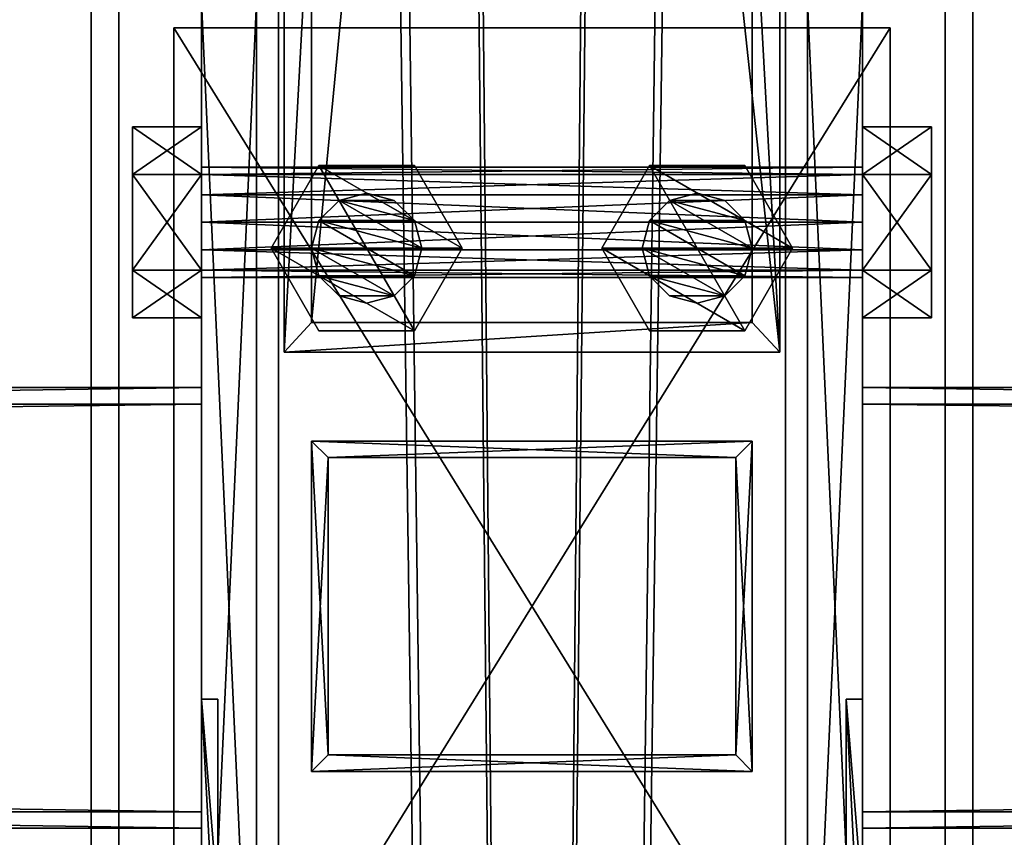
# Model space of a CAD drawing. Header units: millimetres. Extents: x -333 to 67333, y -930 to 39730.
# Tile 278 of 656: x 11007 to 11186, y 15208 to 15357. Entities that reach past the tile are written whole.
import ezdxf

# ---------------------------------------------------------------- set-up
doc = ezdxf.new("R2010")
doc.units = ezdxf.units.MM
for name, color, linetype in [('2', 7, 'Continuous'), ('3', 7, 'Continuous'), ('4', 7, 'Continuous'), ('5', 7, 'Continuous'), ('6', 7, 'Continuous'), ('7', 7, 'Continuous'), ('95', 7, 'Continuous'), ('99', 7, 'Continuous')]:
    doc.layers.add(name, color=color, linetype=linetype)

msp = doc.modelspace()

# ---------------------------------------------------------------- meshes
at = {"layer": '2', "color": 20}
mesh = msp.add_polyface(dxfattribs=at)
corners = [(11137, 15277.3, 6311.47), (11137, 15223.3, 6299.99), (11137, 15223.3, 4357.78), (11137, 15277.3, 4357.78), (11063, 15223.3, 6299.99), (11063, 15223.3, 4357.78), (11063, 15277.3, 6311.47), (11063, 15277.3, 4357.78), (11140, 15280.3, 6312.11), (11060, 15280.3, 6312.11), (11060, 15280.3, 4357.78), (11140, 15280.3, 4357.78), (11060, 15220.3, 6299.35), (11060, 15220.3, 4357.78), (11140, 15220.3, 6299.35), (11140, 15220.3, 4357.78)]
mesh.append_faces([[corners[k] for k in face] for face in [(0, 2, 3, 3), (1, 5, 2, 2), (4, 7, 5, 5), (6, 3, 7, 7), (8, 10, 11, 11), (9, 13, 10, 10), (12, 15, 13, 13), (14, 11, 15, 15)]], dxfattribs={"vtx0": -1, "color": 20})
mesh.append_faces([[corners[k] for k in face] for face in [(9, 6, 12, 12), (6, 8, 0, 0), (0, 8, 1, 1), (12, 4, 14, 14), (4, 12, 6, 6), (14, 1, 8, 8), (11, 3, 15, 15), (3, 10, 7, 7), (7, 10, 5, 5), (15, 2, 13, 13), (2, 15, 3, 3), (13, 5, 10, 10)]], dxfattribs={"vtx0": -1, "vtx1": -1, "color": 20})
mesh.append_faces([[corners[k] for k in face] for face in [(6, 9, 8, 8), (14, 4, 1, 1), (3, 11, 10, 10), (13, 2, 5, 5)]], dxfattribs={"vtx0": -1, "vtx2": -1, "vtx3": -1, "color": 20})
mesh.append_faces([[corners[k] for k in face] for face in [(0, 1, 2, 2), (1, 4, 5, 5), (4, 6, 7, 7), (6, 0, 3, 3), (8, 9, 10, 10), (9, 12, 13, 13), (12, 14, 15, 15), (14, 8, 11, 11)]], dxfattribs={"vtx2": -1, "vtx3": -1, "color": 20})
mesh = msp.add_polyface(dxfattribs=at)
corners = [(11137, 15277.3, 4337.78), (11137, 15223.3, 4337.78), (11137, 15223.3, 3080), (11137, 15277.3, 3080), (11063, 15223.3, 4337.78), (11063, 15223.3, 3080), (11063, 15277.3, 4337.78), (11063, 15277.3, 3080), (11140, 15280.3, 4337.78), (11060, 15280.3, 4337.78), (11060, 15280.3, 3080), (11140, 15280.3, 3080), (11060, 15220.3, 4337.78), (11060, 15220.3, 3080), (11140, 15220.3, 4337.78), (11140, 15220.3, 3080)]
mesh.append_faces([[corners[k] for k in face] for face in [(0, 2, 3, 3), (1, 5, 2, 2), (4, 7, 5, 5), (6, 3, 7, 7), (8, 10, 11, 11), (9, 13, 10, 10), (12, 15, 13, 13), (14, 11, 15, 15)]], dxfattribs={"vtx0": -1, "color": 20})
mesh.append_faces([[corners[k] for k in face] for face in [(9, 6, 12, 12), (6, 8, 0, 0), (0, 8, 1, 1), (12, 4, 14, 14), (4, 12, 6, 6), (14, 1, 8, 8), (11, 3, 15, 15), (3, 10, 7, 7), (7, 10, 5, 5), (15, 2, 13, 13), (2, 15, 3, 3), (13, 5, 10, 10)]], dxfattribs={"vtx0": -1, "vtx1": -1, "color": 20})
mesh.append_faces([[corners[k] for k in face] for face in [(6, 9, 8, 8), (14, 4, 1, 1), (3, 11, 10, 10), (13, 2, 5, 5)]], dxfattribs={"vtx0": -1, "vtx2": -1, "vtx3": -1, "color": 20})
mesh.append_faces([[corners[k] for k in face] for face in [(0, 1, 2, 2), (1, 4, 5, 5), (4, 6, 7, 7), (6, 0, 3, 3), (8, 9, 10, 10), (9, 12, 13, 13), (12, 14, 15, 15), (14, 8, 11, 11)]], dxfattribs={"vtx2": -1, "vtx3": -1, "color": 20})
at = {"layer": '3', "color": 91}
mesh = msp.add_polyface(dxfattribs=at)
corners = [(11040, 15287, 2983), (11040, 15213, 2983), (5560, 15213, 2983), (5560, 15287, 2983), (11040, 15213, 3057), (5560, 15213, 3057), (11040, 15287, 3057), (5560, 15287, 3057), (11040, 15290, 2980), (11040, 15290, 3060), (5560, 15290, 3060), (5560, 15290, 2980), (11040, 15210, 3060), (5560, 15210, 3060), (11040, 15210, 2980), (5560, 15210, 2980)]
mesh.append_faces([[corners[k] for k in face] for face in [(0, 2, 3, 3), (1, 5, 2, 2), (4, 7, 5, 5), (6, 3, 7, 7), (8, 10, 11, 11), (9, 13, 10, 10), (12, 15, 13, 13), (14, 11, 15, 15)]], dxfattribs={"vtx0": -1, "color": 91})
mesh.append_faces([[corners[k] for k in face] for face in [(9, 6, 12, 12), (6, 8, 0, 0), (0, 8, 1, 1), (12, 4, 14, 14), (4, 12, 6, 6), (14, 1, 8, 8), (11, 3, 15, 15), (3, 10, 7, 7), (7, 10, 5, 5), (15, 2, 13, 13), (2, 15, 3, 3), (13, 5, 10, 10)]], dxfattribs={"vtx0": -1, "vtx1": -1, "color": 91})
mesh.append_faces([[corners[k] for k in face] for face in [(6, 9, 8, 8), (14, 4, 1, 1), (3, 11, 10, 10), (13, 2, 5, 5)]], dxfattribs={"vtx0": -1, "vtx2": -1, "vtx3": -1, "color": 91})
mesh.append_faces([[corners[k] for k in face] for face in [(0, 1, 2, 2), (1, 4, 5, 5), (4, 6, 7, 7), (6, 0, 3, 3), (8, 9, 10, 10), (9, 12, 13, 13), (12, 14, 15, 15), (14, 8, 11, 11)]], dxfattribs={"vtx2": -1, "vtx3": -1, "color": 91})
mesh = msp.add_polyface(dxfattribs=at)
corners = [(16640, 15287, 2983), (16640, 15213, 2983), (11160, 15213, 2983), (11160, 15287, 2983), (16640, 15213, 3057), (11160, 15213, 3057), (16640, 15287, 3057), (11160, 15287, 3057), (16640, 15290, 2980), (16640, 15290, 3060), (11160, 15290, 3060), (11160, 15290, 2980), (16640, 15210, 3060), (11160, 15210, 3060), (16640, 15210, 2980), (11160, 15210, 2980)]
mesh.append_faces([[corners[k] for k in face] for face in [(0, 2, 3, 3), (1, 5, 2, 2), (4, 7, 5, 5), (6, 3, 7, 7), (8, 10, 11, 11), (9, 13, 10, 10), (12, 15, 13, 13), (14, 11, 15, 15)]], dxfattribs={"vtx0": -1, "color": 91})
mesh.append_faces([[corners[k] for k in face] for face in [(9, 6, 12, 12), (6, 8, 0, 0), (0, 8, 1, 1), (12, 4, 14, 14), (4, 12, 6, 6), (14, 1, 8, 8), (11, 3, 15, 15), (3, 10, 7, 7), (7, 10, 5, 5), (15, 2, 13, 13), (2, 15, 3, 3), (13, 5, 10, 10)]], dxfattribs={"vtx0": -1, "vtx1": -1, "color": 91})
mesh.append_faces([[corners[k] for k in face] for face in [(6, 9, 8, 8), (14, 4, 1, 1), (3, 11, 10, 10), (13, 2, 5, 5)]], dxfattribs={"vtx0": -1, "vtx2": -1, "vtx3": -1, "color": 91})
mesh.append_faces([[corners[k] for k in face] for face in [(0, 1, 2, 2), (1, 4, 5, 5), (4, 6, 7, 7), (6, 0, 3, 3), (8, 9, 10, 10), (9, 12, 13, 13), (12, 14, 15, 15), (14, 8, 11, 11)]], dxfattribs={"vtx2": -1, "vtx3": -1, "color": 91})
at = {"layer": '4', "color": 171}
mesh = msp.add_polyface(dxfattribs=at)
corners = [(11060, 16210.22, 5201.55), (11140, 16210.22, 5201.55), (11140, 15387.59, 3080), (11060, 15387.59, 3080), (11140, 16135.63, 5230.47), (11140, 15301.79, 3080), (11060, 16135.63, 5230.47), (11060, 15301.79, 3080), (11055, 16214.88, 5199.74), (11055, 16130.97, 5232.28), (11055, 15296.42, 3080), (11055, 15392.95, 3080), (11145, 16130.97, 5232.28), (11145, 15296.42, 3080), (11145, 16214.88, 5199.74), (11145, 15392.95, 3080)]
mesh.append_faces([[corners[k] for k in face] for face in [(0, 2, 3, 3), (1, 5, 2, 2), (4, 7, 5, 5), (6, 3, 7, 7), (8, 10, 11, 11), (9, 13, 10, 10), (12, 15, 13, 13), (14, 11, 15, 15)]], dxfattribs={"vtx0": -1, "color": 171})
mesh.append_faces([[corners[k] for k in face] for face in [(9, 6, 12, 12), (6, 8, 0, 0), (0, 8, 1, 1), (12, 4, 14, 14), (4, 12, 6, 6), (14, 1, 8, 8), (11, 3, 15, 15), (3, 10, 7, 7), (7, 10, 5, 5), (15, 2, 13, 13), (2, 15, 3, 3), (13, 5, 10, 10)]], dxfattribs={"vtx0": -1, "vtx1": -1, "color": 171})
mesh.append_faces([[corners[k] for k in face] for face in [(6, 9, 8, 8), (14, 4, 1, 1), (3, 11, 10, 10), (13, 2, 5, 5)]], dxfattribs={"vtx0": -1, "vtx2": -1, "vtx3": -1, "color": 171})
mesh.append_faces([[corners[k] for k in face] for face in [(0, 1, 2, 2), (1, 4, 5, 5), (4, 6, 7, 7), (6, 0, 3, 3), (8, 9, 10, 10), (9, 12, 13, 13), (12, 14, 15, 15), (14, 8, 11, 11)]], dxfattribs={"vtx2": -1, "vtx3": -1, "color": 171})
at = {"layer": '5', "color": 131}
mesh = msp.add_polyface(dxfattribs=at)
corners = [(11146, 9415, 2984), (11054, 9415, 2984), (11054, 19384.97, 2984), (11146, 19384.97, 2984), (11054, 9415, 3076), (11054, 19384.97, 3076), (11146, 9415, 3076), (11146, 19384.97, 3076), (11150, 9415, 2980), (11150, 9415, 3080), (11150, 19384.97, 3080), (11150, 19384.97, 2980), (11050, 9415, 3080), (11050, 19384.97, 3080), (11050, 9415, 2980), (11050, 19384.97, 2980)]
mesh.append_faces([[corners[k] for k in face] for face in [(0, 2, 3, 3), (1, 5, 2, 2), (4, 7, 5, 5), (6, 3, 7, 7), (8, 10, 11, 11), (9, 13, 10, 10), (12, 15, 13, 13), (14, 11, 15, 15)]], dxfattribs={"vtx0": -1, "color": 131})
mesh.append_faces([[corners[k] for k in face] for face in [(9, 6, 12, 12), (6, 8, 0, 0), (0, 8, 1, 1), (12, 4, 14, 14), (4, 12, 6, 6), (14, 1, 8, 8), (11, 3, 15, 15), (3, 10, 7, 7), (7, 10, 5, 5), (15, 2, 13, 13), (2, 15, 3, 3), (13, 5, 10, 10)]], dxfattribs={"vtx0": -1, "vtx1": -1, "color": 131})
mesh.append_faces([[corners[k] for k in face] for face in [(6, 9, 8, 8), (14, 4, 1, 1), (3, 11, 10, 10), (13, 2, 5, 5)]], dxfattribs={"vtx0": -1, "vtx2": -1, "vtx3": -1, "color": 131})
mesh.append_faces([[corners[k] for k in face] for face in [(0, 1, 2, 2), (1, 4, 5, 5), (4, 6, 7, 7), (6, 0, 3, 3), (8, 9, 10, 10), (9, 12, 13, 13), (12, 14, 15, 15), (14, 8, 11, 11)]], dxfattribs={"vtx2": -1, "vtx3": -1, "color": 131})
at = {"layer": '6', "color": 2}
mesh = msp.add_polyface(dxfattribs=at)
corners = [(11180, 19380.14, 7183.53), (11020, 19380.14, 7183.53), (11020, 7954.94, 4755.1), (11180, 7954.94, 4755.1), (11180, 19380.14, 7347.1), (11180, 7921.68, 4911.61), (11020, 19380.14, 7347.1), (11020, 7921.68, 4911.61), (11025, 7953.9, 4759.99), (11175, 7953.9, 4759.99), (11175, 7922.72, 4906.72), (11025, 7922.72, 4906.72), (11175, 19380.14, 7188.64), (11175, 19380.14, 7341.99), (11025, 19380.14, 7188.64), (11025, 19380.14, 7341.99)]
mesh.append_faces([[corners[k] for k in face] for face in [(0, 2, 3, 3), (4, 3, 5, 5), (6, 5, 7, 7), (1, 7, 2, 2), (12, 10, 9, 9), (14, 9, 8, 8), (15, 8, 11, 11), (13, 11, 10, 10)]], dxfattribs={"vtx0": -1, "color": 2})
mesh.append_faces([[corners[k] for k in face] for face in [(2, 8, 3, 3), (8, 7, 11, 11), (11, 7, 10, 10), (3, 9, 5, 5), (9, 3, 8, 8), (5, 10, 7, 7), (0, 12, 1, 1), (12, 4, 13, 13), (13, 4, 15, 15), (1, 14, 6, 6), (14, 1, 12, 12), (6, 15, 4, 4)]], dxfattribs={"vtx0": -1, "vtx1": -1, "color": 2})
mesh.append_faces([[corners[k] for k in face] for face in [(8, 2, 7, 7), (5, 9, 10, 10), (12, 0, 4, 4), (6, 14, 15, 15)]], dxfattribs={"vtx0": -1, "vtx2": -1, "vtx3": -1, "color": 2})
mesh.append_faces([[corners[k] for k in face] for face in [(0, 1, 2, 2), (4, 0, 3, 3), (6, 4, 5, 5), (1, 6, 7, 7), (12, 13, 10, 10), (14, 12, 9, 9), (15, 14, 8, 8), (13, 15, 11, 11)]], dxfattribs={"vtx2": -1, "vtx3": -1, "color": 2})
at = {"layer": '7', "color": 6}
mesh = msp.add_polyface(dxfattribs=at)
corners = [(11040.01, 15138.37, 6624.42), (11160.01, 15138.37, 6624.42), (11160.01, 15174.75, 6453.24), (11040.01, 15174.75, 6453.24), (11160.01, 15197.06, 6636.89), (11160.01, 15233.44, 6465.71), (11157.01, 15197.06, 6636.89), (11157.01, 15233.44, 6465.71), (11157.01, 15141.3, 6625.04), (11157.01, 15177.69, 6453.86), (11043.01, 15141.3, 6625.04), (11043.01, 15177.69, 6453.86), (11043.01, 15197.06, 6636.89), (11043.01, 15233.44, 6465.71), (11040.01, 15197.06, 6636.89), (11040.01, 15233.44, 6465.71)]
mesh.append_faces([[corners[k] for k in face] for face in [(0, 2, 3, 3), (1, 5, 2, 2), (4, 7, 5, 5), (6, 9, 7, 7), (8, 11, 9, 9), (10, 13, 11, 11), (12, 15, 13, 13), (14, 3, 15, 15), (12, 0, 14, 14), (7, 2, 5, 5)]], dxfattribs={"vtx0": -1, "color": 6})
mesh.append_faces([[corners[k] for k in face] for face in [(1, 8, 4, 4), (8, 0, 10, 10), (10, 0, 12, 12), (3, 11, 15, 15), (11, 2, 9, 9), (9, 2, 7, 7)]], dxfattribs={"vtx0": -1, "vtx1": -1, "color": 6})
mesh.append_faces([[corners[k] for k in face] for face in [(8, 1, 0, 0), (11, 3, 2, 2)]], dxfattribs={"vtx0": -1, "vtx2": -1, "vtx3": -1, "color": 6})
mesh.append_faces([[corners[k] for k in face] for face in [(6, 4, 8, 8), (13, 15, 11, 11)]], dxfattribs={"vtx1": -1, "color": 6})
mesh.append_faces([[corners[k] for k in face] for face in [(0, 1, 2, 2), (1, 4, 5, 5), (4, 6, 7, 7), (6, 8, 9, 9), (8, 10, 11, 11), (10, 12, 13, 13), (12, 14, 15, 15), (14, 0, 3, 3)]], dxfattribs={"vtx2": -1, "vtx3": -1, "color": 6})
at = {"layer": '95', "color": 7}
mesh = msp.add_polyface(dxfattribs=at)
corners = [(11040, 15190, 3020), (11040, 15188.66, 3015), (11160, 15188.66, 3015), (11160, 15190, 3020), (11040, 15185, 3011.34), (11160, 15185, 3011.34), (11040, 15180, 3010), (11160, 15180, 3010), (11040, 15175, 3011.34), (11160, 15175, 3011.34), (11040, 15171.34, 3015), (11160, 15171.34, 3015), (11040, 15170, 3020), (11160, 15170, 3020), (11040, 15171.34, 3025), (11160, 15171.34, 3025), (11040, 15175, 3028.66), (11160, 15175, 3028.66), (11040, 15180, 3030), (11160, 15180, 3030), (11040, 15185, 3028.66), (11160, 15185, 3028.66), (11040, 15188.66, 3025), (11160, 15188.66, 3025), (11160, 15197.32, 3020), (11160, 15188.66, 3005), (11172.5, 15188.66, 3005), (11172.5, 15197.32, 3020), (11160, 15171.34, 3005), (11172.5, 15171.34, 3005), (11160, 15162.68, 3020), (11172.5, 15162.68, 3020), (11160, 15171.34, 3035), (11172.5, 15171.34, 3035), (11160, 15188.66, 3035), (11172.5, 15188.66, 3035), (11027.5, 15197.32, 3020), (11027.5, 15188.66, 3005), (11040, 15188.66, 3005), (11040, 15197.32, 3020), (11027.5, 15171.34, 3005), (11040, 15171.34, 3005), (11027.5, 15162.68, 3020), (11040, 15162.68, 3020), (11027.5, 15171.34, 3035), (11040, 15171.34, 3035), (11027.5, 15188.66, 3035), (11040, 15188.66, 3035), (11040, 15330, 3020), (11040, 15328.66, 3015), (11160, 15328.66, 3015), (11160, 15330, 3020), (11040, 15325, 3011.34), (11160, 15325, 3011.34), (11040, 15320, 3010), (11160, 15320, 3010), (11040, 15315, 3011.34), (11160, 15315, 3011.34), (11040, 15311.34, 3015), (11160, 15311.34, 3015), (11040, 15310, 3020), (11160, 15310, 3020), (11040, 15311.34, 3025), (11160, 15311.34, 3025), (11040, 15315, 3028.66), (11160, 15315, 3028.66), (11040, 15320, 3030), (11160, 15320, 3030), (11040, 15325, 3028.66), (11160, 15325, 3028.66), (11040, 15328.66, 3025), (11160, 15328.66, 3025), (11160, 15337.32, 3020), (11160, 15328.66, 3005), (11172.5, 15328.66, 3005), (11172.5, 15337.32, 3020), (11160, 15311.34, 3005), (11172.5, 15311.34, 3005), (11160, 15302.68, 3020), (11172.5, 15302.68, 3020), (11160, 15311.34, 3035), (11172.5, 15311.34, 3035), (11160, 15328.66, 3035), (11172.5, 15328.66, 3035), (11027.5, 15337.32, 3020), (11027.5, 15328.66, 3005), (11040, 15328.66, 3005), (11040, 15337.32, 3020), (11027.5, 15311.34, 3005), (11040, 15311.34, 3005), (11027.5, 15302.68, 3020), (11040, 15302.68, 3020), (11027.5, 15311.34, 3035), (11040, 15311.34, 3035), (11027.5, 15328.66, 3035), (11040, 15328.66, 3035)]
mesh.append_faces([[corners[k] for k in face] for face in [(0, 2, 3, 3), (1, 5, 2, 2), (4, 7, 5, 5), (6, 9, 7, 7), (8, 11, 9, 9), (10, 13, 11, 11), (12, 15, 13, 13), (14, 17, 15, 15), (16, 19, 17, 17), (18, 21, 19, 19), (20, 23, 21, 21), (22, 3, 23, 23), (6, 10, 8, 8), (16, 20, 18, 18), (23, 19, 21, 21), (11, 7, 9, 9), (24, 26, 27, 27), (25, 29, 26, 26), (28, 31, 29, 29), (30, 33, 31, 31), (32, 35, 33, 33), (34, 27, 35, 35), (25, 30, 28, 28), (32, 24, 34, 34), (27, 33, 35, 35), (31, 26, 29, 29), (36, 38, 39, 39), (37, 41, 38, 38), (40, 43, 41, 41), (42, 45, 43, 43), (44, 47, 45, 45), (46, 39, 47, 47), (37, 42, 40, 40), (44, 36, 46, 46), (39, 45, 47, 47), (43, 38, 41, 41), (48, 50, 51, 51), (49, 53, 50, 50), (52, 55, 53, 53), (54, 57, 55, 55), (56, 59, 57, 57), (58, 61, 59, 59), (60, 63, 61, 61), (62, 65, 63, 63), (64, 67, 65, 65), (66, 69, 67, 67), (68, 71, 69, 69), (70, 51, 71, 71), (52, 56, 54, 54), (64, 68, 66, 66), (71, 67, 69, 69), (57, 53, 55, 55), (72, 74, 75, 75), (73, 77, 74, 74), (76, 79, 77, 77), (78, 81, 79, 79), (80, 83, 81, 81), (82, 75, 83, 83), (73, 78, 76, 76), (80, 72, 82, 82), (75, 81, 83, 83), (79, 74, 77, 77), (84, 86, 87, 87), (85, 89, 86, 86), (88, 91, 89, 89), (90, 93, 91, 91), (92, 95, 93, 93), (94, 87, 95, 95), (85, 90, 88, 88), (92, 84, 94, 94), (87, 93, 95, 95), (91, 86, 89, 89)]], dxfattribs={"vtx0": -1, "color": 7})
mesh.append_faces([[corners[k] for k in face] for face in [(10, 1, 12, 12), (12, 0, 14, 14), (14, 22, 16, 16), (19, 23, 17, 17), (17, 3, 15, 15), (15, 2, 13, 13), (13, 5, 11, 11), (30, 24, 32, 32), (33, 26, 31, 31), (42, 36, 44, 44), (45, 38, 43, 43), (56, 52, 58, 58), (58, 49, 60, 60), (60, 48, 62, 62), (62, 70, 64, 64), (67, 71, 65, 65), (65, 51, 63, 63), (63, 51, 61, 61), (61, 53, 59, 59), (59, 53, 57, 57), (78, 72, 80, 80), (81, 74, 79, 79), (90, 84, 92, 92), (93, 86, 91, 91)]], dxfattribs={"vtx0": -1, "vtx1": -1, "color": 7})
mesh.append_faces([[corners[k] for k in face] for face in [(10, 6, 4, 4), (10, 4, 1, 1), (12, 1, 0, 0), (14, 0, 22, 22), (16, 22, 20, 20), (17, 23, 3, 3), (15, 3, 2, 2), (13, 2, 5, 5), (11, 5, 7, 7), (30, 25, 24, 24), (33, 27, 26, 26), (42, 37, 36, 36), (45, 39, 38, 38), (58, 52, 49, 49), (60, 49, 48, 48), (62, 48, 70, 70), (64, 70, 68, 68), (65, 71, 51, 51), (61, 51, 50, 50), (61, 50, 53, 53), (78, 73, 72, 72), (81, 75, 74, 74), (90, 85, 84, 84), (93, 87, 86, 86)]], dxfattribs={"vtx0": -1, "vtx2": -1, "vtx3": -1, "color": 7})
mesh.append_faces([[corners[k] for k in face] for face in [(0, 1, 2, 2), (1, 4, 5, 5), (4, 6, 7, 7), (6, 8, 9, 9), (8, 10, 11, 11), (10, 12, 13, 13), (12, 14, 15, 15), (14, 16, 17, 17), (16, 18, 19, 19), (18, 20, 21, 21), (20, 22, 23, 23), (22, 0, 3, 3), (24, 25, 26, 26), (25, 28, 29, 29), (28, 30, 31, 31), (30, 32, 33, 33), (32, 34, 35, 35), (34, 24, 27, 27), (36, 37, 38, 38), (37, 40, 41, 41), (40, 42, 43, 43), (42, 44, 45, 45), (44, 46, 47, 47), (46, 36, 39, 39), (48, 49, 50, 50), (49, 52, 53, 53), (52, 54, 55, 55), (54, 56, 57, 57), (56, 58, 59, 59), (58, 60, 61, 61), (60, 62, 63, 63), (62, 64, 65, 65), (64, 66, 67, 67), (66, 68, 69, 69), (68, 70, 71, 71), (70, 48, 51, 51), (72, 73, 74, 74), (73, 76, 77, 77), (76, 78, 79, 79), (78, 80, 81, 81), (80, 82, 83, 83), (82, 72, 75, 75), (84, 85, 86, 86), (85, 88, 89, 89), (88, 90, 91, 91), (90, 92, 93, 93), (92, 94, 95, 95), (94, 84, 87, 87)]], dxfattribs={"vtx2": -1, "vtx3": -1, "color": 7})
mesh = msp.add_polyface(dxfattribs=at)
corners = [(11070, 15305.3, 4337.78), (11065, 15306.64, 4337.78), (11065, 15306.64, 4357.78), (11070, 15305.3, 4357.78), (11061.34, 15310.3, 4337.78), (11061.34, 15310.3, 4357.78), (11060, 15315.3, 4337.78), (11060, 15315.3, 4357.78), (11061.34, 15320.3, 4337.78), (11061.34, 15320.3, 4357.78), (11065, 15323.96, 4337.78), (11065, 15323.96, 4357.78), (11070, 15325.3, 4337.78), (11070, 15325.3, 4357.78), (11075, 15306.64, 4337.78), (11078.66, 15310.3, 4337.78), (11080, 15315.3, 4337.78), (11078.66, 15320.3, 4337.78), (11078.66, 15320.3, 4357.78), (11080, 15315.3, 4357.78), (11078.66, 15310.3, 4357.78), (11075, 15306.64, 4357.78), (11078.66, 15300.3, 4357.78), (11061.34, 15300.3, 4357.78), (11061.34, 15300.3, 4370.28), (11052.68, 15315.3, 4357.78), (11052.68, 15315.3, 4370.28), (11061.34, 15330.3, 4357.78), (11061.34, 15330.3, 4370.28), (11078.66, 15330.3, 4370.28), (11087.32, 15315.3, 4357.78), (11078.66, 15300.3, 4370.28), (11078.66, 15300.3, 4325.28), (11061.34, 15300.3, 4325.28), (11061.34, 15300.3, 4337.78), (11052.68, 15315.3, 4325.28), (11052.68, 15315.3, 4337.78), (11061.34, 15330.3, 4325.28), (11061.34, 15330.3, 4337.78), (11078.66, 15330.3, 4337.78), (11087.32, 15315.3, 4325.28), (11078.66, 15300.3, 4337.78)]
mesh.append_faces([[corners[k] for k in face] for face in [(0, 2, 3, 3), (1, 5, 2, 2), (4, 7, 5, 5), (6, 9, 7, 7), (8, 11, 9, 9), (10, 13, 11, 11), (5, 3, 2, 2), (23, 26, 24, 24), (25, 28, 26, 26), (27, 29, 28, 28), (22, 25, 23, 23), (26, 31, 24, 24), (33, 36, 34, 34), (35, 38, 36, 36), (37, 39, 38, 38), (32, 35, 33, 33), (36, 41, 34, 34)]], dxfattribs={"vtx0": -1, "color": 7})
mesh.append_faces([[corners[k] for k in face] for face in [(1, 14, 4, 4), (4, 15, 6, 6), (6, 16, 8, 8), (8, 17, 10, 10), (13, 18, 11, 11), (11, 19, 9, 9), (9, 20, 7, 7), (7, 21, 5, 5), (25, 30, 27, 27), (28, 31, 26, 26), (35, 40, 37, 37), (38, 41, 36, 36)]], dxfattribs={"vtx0": -1, "vtx1": -1, "color": 7})
mesh.append_faces([[corners[k] for k in face] for face in [(5, 21, 3, 3)]], dxfattribs={"vtx0": -1, "vtx2": -1, "vtx3": -1, "color": 7})
mesh.append_faces([[corners[k] for k in face] for face in [(0, 1, 2, 2), (1, 4, 5, 5), (4, 6, 7, 7), (6, 8, 9, 9), (8, 10, 11, 11), (10, 12, 13, 13), (22, 23, 24, 24), (23, 25, 26, 26), (25, 27, 28, 28), (32, 33, 34, 34), (33, 35, 36, 36), (35, 37, 38, 38)]], dxfattribs={"vtx2": -1, "vtx3": -1, "color": 7})
mesh = msp.add_polyface(dxfattribs=at)
corners = [(11080, 15315.3, 4337.78), (11078.66, 15310.3, 4337.78), (11078.66, 15310.3, 4357.78), (11080, 15315.3, 4357.78), (11075, 15306.64, 4337.78), (11075, 15306.64, 4357.78), (11070, 15305.3, 4337.78), (11070, 15305.3, 4357.78), (11070, 15325.3, 4337.78), (11075, 15323.96, 4337.78), (11075, 15323.96, 4357.78), (11070, 15325.3, 4357.78), (11078.66, 15320.3, 4337.78), (11078.66, 15320.3, 4357.78), (11065, 15306.64, 4337.78), (11061.34, 15310.3, 4337.78), (11060, 15315.3, 4337.78), (11061.34, 15320.3, 4337.78), (11065, 15323.96, 4337.78), (11065, 15323.96, 4357.78), (11061.34, 15320.3, 4357.78), (11060, 15315.3, 4357.78), (11087.32, 15315.3, 4357.78), (11078.66, 15300.3, 4357.78), (11078.66, 15300.3, 4370.28), (11087.32, 15315.3, 4370.28), (11061.34, 15300.3, 4370.28), (11061.34, 15330.3, 4357.78), (11078.66, 15330.3, 4357.78), (11078.66, 15330.3, 4370.28), (11052.68, 15315.3, 4357.78), (11061.34, 15330.3, 4370.28), (11087.32, 15315.3, 4325.28), (11078.66, 15300.3, 4325.28), (11078.66, 15300.3, 4337.78), (11087.32, 15315.3, 4337.78), (11061.34, 15300.3, 4337.78), (11061.34, 15330.3, 4325.28), (11078.66, 15330.3, 4325.28), (11078.66, 15330.3, 4337.78), (11052.68, 15315.3, 4325.28), (11061.34, 15330.3, 4337.78)]
mesh.append_faces([[corners[k] for k in face] for face in [(0, 2, 3, 3), (1, 5, 2, 2), (4, 7, 5, 5), (8, 10, 11, 11), (9, 13, 10, 10), (12, 3, 13, 13), (4, 14, 6, 6), (18, 9, 8, 8), (13, 11, 10, 10), (22, 24, 25, 25), (23, 26, 24, 24), (28, 25, 29, 29), (27, 22, 28, 28), (25, 31, 29, 29), (32, 34, 35, 35), (33, 36, 34, 34), (38, 35, 39, 39), (37, 32, 38, 38), (35, 41, 39, 39)]], dxfattribs={"vtx0": -1, "color": 7})
mesh.append_faces([[corners[k] for k in face] for face in [(15, 4, 1, 1), (16, 1, 0, 0), (17, 0, 12, 12), (18, 12, 9, 9), (19, 13, 3, 3), (20, 3, 2, 2), (21, 2, 5, 5), (30, 23, 22, 22), (31, 25, 24, 24), (40, 33, 32, 32), (41, 35, 34, 34)]], dxfattribs={"vtx0": -1, "vtx2": -1, "vtx3": -1, "color": 7})
mesh.append_faces([[corners[k] for k in face] for face in [(0, 1, 2, 2), (1, 4, 5, 5), (4, 6, 7, 7), (8, 9, 10, 10), (9, 12, 13, 13), (12, 0, 3, 3), (22, 23, 24, 24), (27, 28, 29, 29), (28, 22, 25, 25), (32, 33, 34, 34), (37, 38, 39, 39), (38, 32, 35, 35)]], dxfattribs={"vtx2": -1, "vtx3": -1, "color": 7})
mesh = msp.add_polyface(dxfattribs=at)
corners = [(11130, 15305.3, 4337.78), (11125, 15306.64, 4337.78), (11125, 15306.64, 4357.78), (11130, 15305.3, 4357.78), (11121.34, 15310.3, 4337.78), (11121.34, 15310.3, 4357.78), (11120, 15315.3, 4337.78), (11120, 15315.3, 4357.78), (11121.34, 15320.3, 4337.78), (11121.34, 15320.3, 4357.78), (11125, 15323.96, 4337.78), (11125, 15323.96, 4357.78), (11130, 15325.3, 4337.78), (11130, 15325.3, 4357.78), (11135, 15306.64, 4337.78), (11138.66, 15310.3, 4337.78), (11140, 15315.3, 4337.78), (11138.66, 15320.3, 4337.78), (11140, 15315.3, 4357.78), (11138.66, 15310.3, 4357.78), (11135, 15306.64, 4357.78), (11138.66, 15300.3, 4357.78), (11121.34, 15300.3, 4357.78), (11121.34, 15300.3, 4370.28), (11112.68, 15315.3, 4357.78), (11112.68, 15315.3, 4370.28), (11121.34, 15330.3, 4357.78), (11121.34, 15330.3, 4370.28), (11138.66, 15330.3, 4370.28), (11147.32, 15315.3, 4357.78), (11138.66, 15300.3, 4370.28), (11138.66, 15300.3, 4325.28), (11121.34, 15300.3, 4325.28), (11121.34, 15300.3, 4337.78), (11112.68, 15315.3, 4325.28), (11112.68, 15315.3, 4337.78), (11121.34, 15330.3, 4325.28), (11121.34, 15330.3, 4337.78), (11138.66, 15330.3, 4337.78), (11147.32, 15315.3, 4325.28), (11138.66, 15300.3, 4337.78)]
mesh.append_faces([[corners[k] for k in face] for face in [(0, 2, 3, 3), (1, 5, 2, 2), (4, 7, 5, 5), (6, 9, 7, 7), (8, 11, 9, 9), (10, 13, 11, 11), (14, 1, 0, 0), (5, 3, 2, 2), (22, 25, 23, 23), (24, 27, 25, 25), (26, 28, 27, 27), (21, 24, 22, 22), (25, 30, 23, 23), (32, 35, 33, 33), (34, 37, 35, 35), (36, 38, 37, 37), (31, 34, 32, 32), (35, 40, 33, 33)]], dxfattribs={"vtx0": -1, "color": 7})
mesh.append_faces([[corners[k] for k in face] for face in [(1, 14, 4, 4), (4, 15, 6, 6), (6, 16, 8, 8), (8, 17, 10, 10), (11, 18, 9, 9), (9, 19, 7, 7), (7, 20, 5, 5), (24, 29, 26, 26), (27, 30, 25, 25), (34, 39, 36, 36), (37, 40, 35, 35)]], dxfattribs={"vtx0": -1, "vtx1": -1, "color": 7})
mesh.append_faces([[corners[k] for k in face] for face in [(5, 20, 3, 3)]], dxfattribs={"vtx0": -1, "vtx2": -1, "vtx3": -1, "color": 7})
mesh.append_faces([[corners[k] for k in face] for face in [(0, 1, 2, 2), (1, 4, 5, 5), (4, 6, 7, 7), (6, 8, 9, 9), (8, 10, 11, 11), (10, 12, 13, 13), (21, 22, 23, 23), (22, 24, 25, 25), (24, 26, 27, 27), (31, 32, 33, 33), (32, 34, 35, 35), (34, 36, 37, 37)]], dxfattribs={"vtx2": -1, "vtx3": -1, "color": 7})
mesh = msp.add_polyface(dxfattribs=at)
corners = [(11140, 15315.3, 4337.78), (11138.66, 15310.3, 4337.78), (11138.66, 15310.3, 4357.78), (11140, 15315.3, 4357.78), (11135, 15306.64, 4337.78), (11135, 15306.64, 4357.78), (11130, 15305.3, 4337.78), (11130, 15305.3, 4357.78), (11130, 15325.3, 4337.78), (11135, 15323.96, 4337.78), (11135, 15323.96, 4357.78), (11130, 15325.3, 4357.78), (11138.66, 15320.3, 4337.78), (11138.66, 15320.3, 4357.78), (11121.34, 15310.3, 4337.78), (11120, 15315.3, 4337.78), (11121.34, 15320.3, 4337.78), (11125, 15323.96, 4337.78), (11125, 15323.96, 4357.78), (11121.34, 15320.3, 4357.78), (11120, 15315.3, 4357.78), (11147.32, 15315.3, 4357.78), (11138.66, 15300.3, 4357.78), (11138.66, 15300.3, 4370.28), (11147.32, 15315.3, 4370.28), (11121.34, 15300.3, 4370.28), (11121.34, 15330.3, 4357.78), (11138.66, 15330.3, 4357.78), (11138.66, 15330.3, 4370.28), (11112.68, 15315.3, 4357.78), (11121.34, 15330.3, 4370.28), (11147.32, 15315.3, 4325.28), (11138.66, 15300.3, 4325.28), (11138.66, 15300.3, 4337.78), (11147.32, 15315.3, 4337.78), (11121.34, 15300.3, 4337.78), (11121.34, 15330.3, 4325.28), (11138.66, 15330.3, 4325.28), (11138.66, 15330.3, 4337.78), (11112.68, 15315.3, 4325.28), (11121.34, 15330.3, 4337.78)]
mesh.append_faces([[corners[k] for k in face] for face in [(0, 2, 3, 3), (1, 5, 2, 2), (4, 7, 5, 5), (8, 10, 11, 11), (9, 13, 10, 10), (12, 3, 13, 13), (17, 9, 8, 8), (10, 18, 11, 11), (21, 23, 24, 24), (22, 25, 23, 23), (27, 24, 28, 28), (26, 21, 27, 27), (24, 30, 28, 28), (31, 33, 34, 34), (32, 35, 33, 33), (37, 34, 38, 38), (36, 31, 37, 37), (34, 40, 38, 38)]], dxfattribs={"vtx0": -1, "color": 7})
mesh.append_faces([[corners[k] for k in face] for face in [(14, 4, 1, 1), (15, 1, 0, 0), (16, 0, 12, 12), (17, 12, 9, 9), (18, 10, 13, 13), (18, 13, 3, 3), (19, 3, 2, 2), (20, 2, 5, 5), (29, 22, 21, 21), (30, 24, 23, 23), (39, 32, 31, 31), (40, 34, 33, 33)]], dxfattribs={"vtx0": -1, "vtx2": -1, "vtx3": -1, "color": 7})
mesh.append_faces([[corners[k] for k in face] for face in [(0, 1, 2, 2), (1, 4, 5, 5), (4, 6, 7, 7), (8, 9, 10, 10), (9, 12, 13, 13), (12, 0, 3, 3), (21, 22, 23, 23), (26, 27, 28, 28), (27, 21, 24, 24), (31, 32, 33, 33), (36, 37, 38, 38), (37, 31, 34, 34)]], dxfattribs={"vtx2": -1, "vtx3": -1, "color": 7})
at = {"layer": '99', "color": 7}
mesh = msp.add_polyface(dxfattribs=at)
corners = [(11050, 15140, 3060), (11050, 15360, 3060), (11050, 15360, 2980), (11050, 15140, 2980), (11040, 15360, 3060), (11040, 15360, 2980), (11040, 15140, 3060), (11040, 15140, 2980)]
mesh.append_faces([[corners[k] for k in face] for face in [(0, 2, 3, 3), (1, 5, 2, 2), (4, 7, 5, 5), (6, 3, 7, 7), (1, 6, 4, 4), (3, 5, 7, 7)]], dxfattribs={"vtx0": -1, "color": 7})
mesh.append_faces([[corners[k] for k in face] for face in [(0, 1, 2, 2), (1, 4, 5, 5), (4, 6, 7, 7), (6, 0, 3, 3), (1, 0, 6, 6), (3, 2, 5, 5)]], dxfattribs={"vtx2": -1, "vtx3": -1, "color": 7})
mesh = msp.add_polyface(dxfattribs=at)
corners = [(11150, 15360, 3060), (11150, 15140, 3060), (11150, 15140, 2980), (11150, 15360, 2980), (11160, 15140, 3060), (11160, 15140, 2980), (11160, 15360, 3060), (11160, 15360, 2980)]
mesh.append_faces([[corners[k] for k in face] for face in [(0, 2, 3, 3), (1, 5, 2, 2), (4, 7, 5, 5), (6, 3, 7, 7), (1, 6, 4, 4), (3, 5, 7, 7)]], dxfattribs={"vtx0": -1, "color": 7})
mesh.append_faces([[corners[k] for k in face] for face in [(0, 1, 2, 2), (1, 4, 5, 5), (4, 6, 7, 7), (6, 0, 3, 3), (1, 0, 6, 6), (3, 2, 5, 5)]], dxfattribs={"vtx2": -1, "vtx3": -1, "color": 7})
mesh = msp.add_polyface(dxfattribs=at)
corners = [(11035, 15355.3, 4347.78), (11165, 15355.3, 4347.78), (11165, 15145.3, 4347.78), (11035, 15145.3, 4347.78), (11165, 15355.3, 4337.78), (11165, 15145.3, 4337.78), (11035, 15355.3, 4337.78), (11035, 15145.3, 4337.78)]
mesh.append_faces([[corners[k] for k in face] for face in [(0, 2, 3, 3), (1, 5, 2, 2), (4, 7, 5, 5), (6, 3, 7, 7), (1, 6, 4, 4), (3, 5, 7, 7)]], dxfattribs={"vtx0": -1, "color": 7})
mesh.append_faces([[corners[k] for k in face] for face in [(0, 1, 2, 2), (1, 4, 5, 5), (4, 6, 7, 7), (6, 0, 3, 3), (1, 0, 6, 6), (3, 2, 5, 5)]], dxfattribs={"vtx2": -1, "vtx3": -1, "color": 7})
mesh = msp.add_polyface(dxfattribs=at)
corners = [(11035, 15355.3, 4357.78), (11165, 15355.3, 4357.78), (11165, 15145.3, 4357.78), (11035, 15145.3, 4357.78), (11165, 15355.3, 4347.78), (11165, 15145.3, 4347.78), (11035, 15355.3, 4347.78), (11035, 15145.3, 4347.78)]
mesh.append_faces([[corners[k] for k in face] for face in [(0, 2, 3, 3), (1, 5, 2, 2), (4, 7, 5, 5), (6, 3, 7, 7), (1, 6, 4, 4), (3, 5, 7, 7)]], dxfattribs={"vtx0": -1, "color": 7})
mesh.append_faces([[corners[k] for k in face] for face in [(0, 1, 2, 2), (1, 4, 5, 5), (4, 6, 7, 7), (6, 0, 3, 3), (1, 0, 6, 6), (3, 2, 5, 5)]], dxfattribs={"vtx2": -1, "vtx3": -1, "color": 7})

doc.saveas('drawing.dxf')
